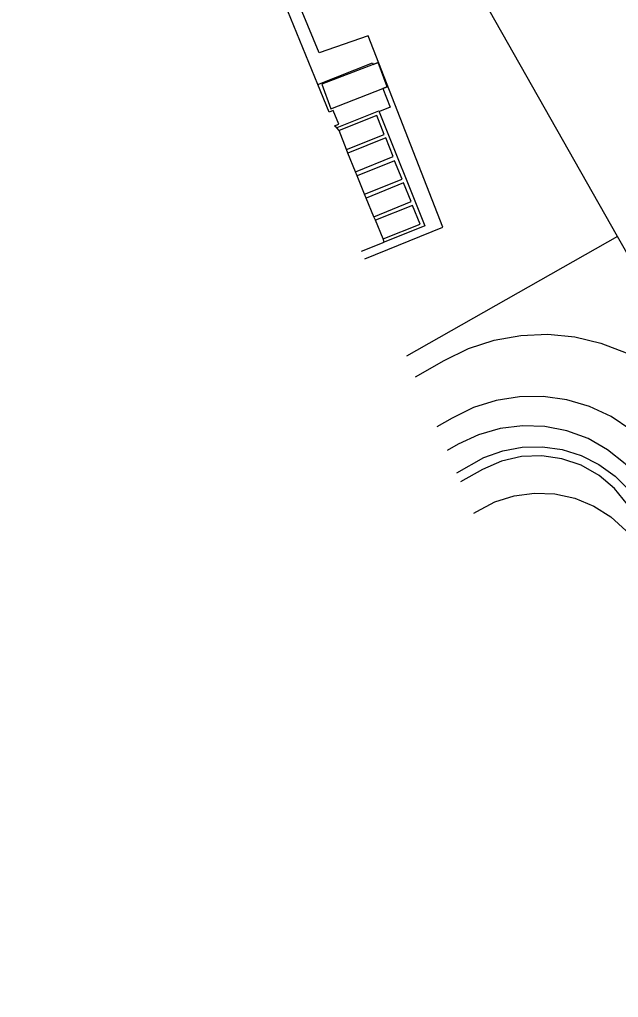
# Model space of a CAD drawing. Extents: x 155018 to 156648, y 383980 to 385733.
# Drawn here: x 155646.3 to 155708.5, y 384314.1 to 384415.7 of the extents above; entities that cross this region are included whole.
import ezdxf

# ---------------------------------------------------------------- set-up
doc = ezdxf.new("R2010")
doc.units = 0
for name, color, linetype in [('IMGEO_Grasland_overig', 7, 'Continuous'), ('IMGEO_Groenvoorziening', 7, 'Continuous'), ('IMGEO_Hek', 7, 'Continuous'), ('IMGEO_Loofbos', 7, 'Continuous'), ('IMGEO_Overkapping', 7, 'Continuous'), ('IMGEO_Rijbaan_lokaal_gesloten', 7, 'Continuous'), ('IMGEO_Rijbaan_lokaal_open', 7, 'Continuous'), ('IMGEO_Voetpad_open', 7, 'Continuous'), ('IMGEO_Waterloop', 7, 'Continuous')]:
    doc.layers.add(name, color=color, linetype=linetype)

msp = doc.modelspace()

# ---------------------------------------------------------------- linework, layer by layer
at = {"layer": 'IMGEO_Grasland_overig'}
msp.add_lwpolyline([(155780.13, 384267.39), (155750.62, 384319.3), (155708.45, 384393.17)], dxfattribs=at)
at = {"layer": 'IMGEO_Groenvoorziening'}
for points in [[(155742.34, 384313.36), (155712.1, 384365.9), (155710.82, 384367.85), (155709.25, 384369.58), (155707.42, 384371.03), (155705.39, 384372.18), (155703.2, 384372.99), (155700.91, 384373.44), (155698.57, 384373.52), (155696.26, 384373.24), (155694.01, 384372.59), (155691.9, 384371.59), (155690.74, 384370.94)], [(155693.53, 384364.45), (155693.83, 384364.62), (155695.71, 384365.6), (155697.73, 384366.24), (155699.83, 384366.53), (155701.95, 384366.44), (155704.02, 384365.98), (155705.98, 384365.18), (155707.77, 384364.04), (155709.34, 384362.61), (155710.63, 384360.94), (155734.01, 384318.55), (155754.44, 384284.12), (155755.35, 384282.39), (155755.91, 384280.51), (155756.1, 384278.56), (155755.92, 384276.61), (155755.36, 384274.73), (155754.46, 384272.99), (155753.24, 384271.45), (155751.74, 384270.18), (155750.03, 384269.22), (155705.37, 384248.99), (155562.84, 384183.48)]]:
    msp.add_lwpolyline(points, dxfattribs=at)
at = {"layer": 'IMGEO_Hek'}
for points in [[(155708.45, 384393.17), (155690.12, 384425.54)], [(155708.45, 384393.17), (155686.53, 384380.74)], [(155736.63, 384247.36), (155742.26, 384250), (155780.13, 384267.39), (155750.62, 384319.3), (155708.45, 384393.17)]]:
    msp.add_lwpolyline(points, dxfattribs=at)
at = {"layer": 'IMGEO_Loofbos'}
for points in [[(155708.45, 384393.17), (155690.12, 384425.54)], [(155682.19, 384390.85), (155690.3, 384394.14), (155682.53, 384414.05), (155677.45, 384412.26), (155674.52, 384419.4)], [(155708.45, 384393.17), (155686.53, 384380.74)]]:
    msp.add_lwpolyline(points, dxfattribs=at)
at = {"layer": 'IMGEO_Overkapping'}
msp.add_lwpolyline([(155678.68, 384406.46), (155684.07, 384408.55), (155684.53, 384408.72), (155683.57, 384411.25), (155683.06, 384411.06), (155677.72, 384409), (155678.68, 384406.46)], dxfattribs=at)
at = {"layer": 'IMGEO_Rijbaan_lokaal_gesloten'}
for points in [[(155687.45, 384378.6), (155690.45, 384380.31), (155692.98, 384381.54), (155695.64, 384382.41), (155698.4, 384382.91), (155701.21, 384383.03), (155704, 384382.76), (155706.73, 384382.11), (155709.35, 384381.09), (155711.8, 384379.73), (155714.04, 384378.04), (155716.03, 384376.06), (155768.24, 384284.36)], [(155762.23, 384283.4), (155761.52, 384284.69), (155713.21, 384369.52), (155711.66, 384371.43), (155709.83, 384373.1), (155707.78, 384374.47), (155705.54, 384375.51), (155703.18, 384376.22), (155700.74, 384376.56), (155698.27, 384376.54), (155695.83, 384376.15), (155693.48, 384375.4), (155691.27, 384374.3), (155689.69, 384373.4)]]:
    msp.add_lwpolyline(points, dxfattribs=at)
at = {"layer": 'IMGEO_Rijbaan_lokaal_open'}
for points in [[(155677.33, 384408.97), (155673.26, 384418.91)], [(155679.3, 384404.49), (155679.15, 384404.57), (155679.03, 384404.68), (155679.49, 384404.86), (155678.92, 384406.26), (155678.49, 384406.09), (155677.33, 384408.97)], [(155679.54, 384404.19), (155679.3, 384404.49)], [(155680.29, 384402.21), (155679.54, 384404.19)], [(155680.44, 384401.83), (155680.29, 384402.21)], [(155681.22, 384399.9), (155680.44, 384401.83)], [(155681.39, 384399.49), (155681.22, 384399.9)], [(155682.17, 384397.59), (155681.39, 384399.49)], [(155682.34, 384397.16), (155682.17, 384397.59)], [(155683.12, 384395.24), (155682.34, 384397.16)], [(155683.29, 384394.88), (155683.12, 384395.24)], [(155684.09, 384392.95), (155683.29, 384394.88)], [(155684.22, 384392.61), (155684.09, 384392.95)], [(155681.84, 384391.65), (155684.22, 384392.61)]]:
    msp.add_lwpolyline(points, dxfattribs=at)
at = {"layer": 'IMGEO_Voetpad_open'}
for points in [[(155677.33, 384408.97), (155683, 384411.22), (155683.06, 384411.06), (155683.57, 384411.25), (155684.53, 384408.72), (155684.07, 384408.55), (155684.84, 384406.63), (155683.71, 384406.16)], [(155683.71, 384406.16), (155683.62, 384406.2), (155679.3, 384404.49)], [(155683.71, 384406.16), (155683.69, 384406.15), (155688.42, 384394.29), (155684.22, 384392.61)], [(155680.29, 384402.21), (155684.21, 384403.77), (155683.46, 384405.75), (155679.54, 384404.19)], [(155681.22, 384399.9), (155685.14, 384401.49), (155684.37, 384403.42), (155680.44, 384401.83)], [(155682.17, 384397.59), (155686.07, 384399.14), (155685.29, 384401.04), (155681.39, 384399.49)], [(155683.12, 384395.24), (155687.02, 384396.83), (155686.23, 384398.75), (155682.34, 384397.16)], [(155684.09, 384392.95), (155687.96, 384394.46), (155687.16, 384396.39), (155683.29, 384394.88)]]:
    msp.add_lwpolyline(points, dxfattribs=at)
at = {"layer": 'IMGEO_Waterloop'}
for points in [[(155691.74, 384368.63), (155694.57, 384370.23), (155696.52, 384370.93), (155698.56, 384371.3), (155700.64, 384371.34), (155702.69, 384371.05), (155704.67, 384370.43), (155706.52, 384369.51), (155708.2, 384368.29), (155709.66, 384366.83), (155712.54, 384362.72), (155733.74, 384325.72), (155757.89, 384283.62), (155758.67, 384281.76), (155759.14, 384279.79), (155759.27, 384277.77), (155759.07, 384275.76), (155758.53, 384273.81), (155757.68, 384271.97), (155756.54, 384270.3), (155755.14, 384268.84), (155753.52, 384267.64), (155563.57, 384180.42)], [(155563.23, 384181.85), (155733.47, 384259.97), (155751.54, 384268.19), (155753.31, 384269.35), (155754.85, 384270.8), (155756.1, 384272.51), (155757.02, 384274.42), (155757.58, 384276.46), (155757.76, 384278.57), (155757.56, 384280.68), (155756.98, 384282.71), (155731.94, 384326.78), (155711.92, 384361.93), (155709.49, 384365.35), (155708.15, 384366.99), (155706.53, 384368.36), (155704.68, 384369.41), (155702.68, 384370.09), (155700.58, 384370.4), (155698.46, 384370.31), (155696.39, 384369.83), (155694.44, 384368.98), (155692.14, 384367.7)]]:
    msp.add_lwpolyline(points, dxfattribs=at)

doc.saveas('drawing.dxf')
